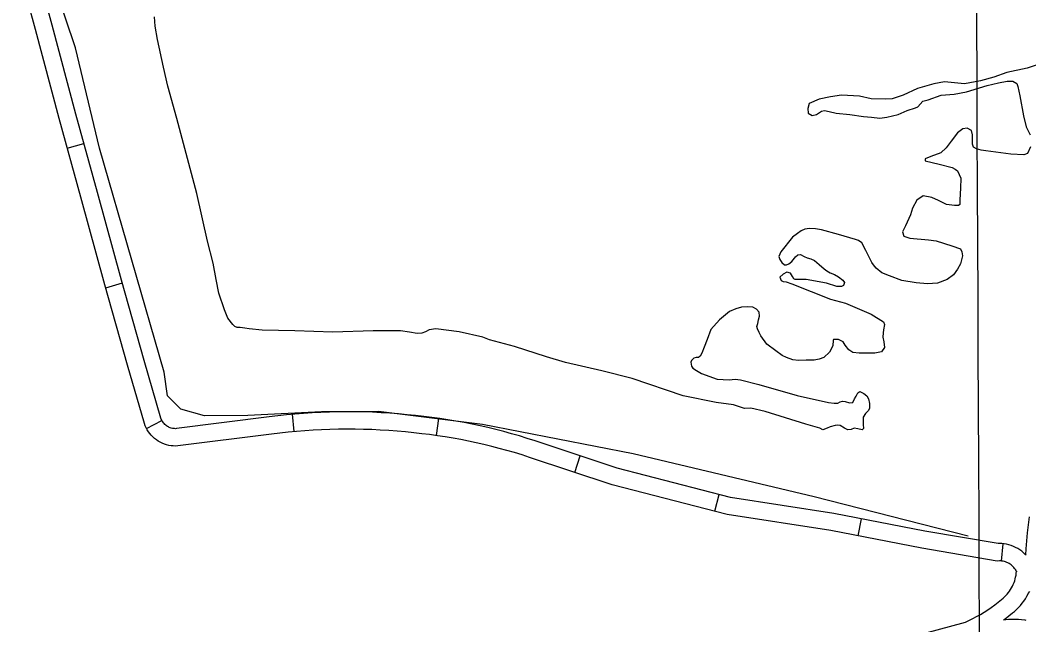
# Model space of a CAD drawing. Extents: x 3419139 to 3457078, y 540382 to 565875.
# Drawn here: x 3442650 to 3444391, y 561017 to 562061 of the extents above; entities that cross this region are included whole.
import ezdxf

# ---------------------------------------------------------------- set-up
doc = ezdxf.new("R2010")
doc.units = 0
for name, color, linetype in [('V-GRID-MAJR', 7, 'Continuous'), ('V-ROAD-CNTR', 7, 'Continuous'), ('V-TOPO-SHOR', 7, 'Continuous')]:
    doc.layers.add(name, color=color, linetype=linetype)

msp = doc.modelspace()

# ---------------------------------------------------------------- linework, layer by layer
at = {"layer": 'V-GRID-MAJR'}
msp.add_spline([(3444374.2460000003, 545864.152), (3444346.931, 551922.052), (3444319.603, 557983.0380000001), (3444292.274, 564044.039), (3444292.2600000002, 564047.106)], degree=3, dxfattribs=at)
at = {"layer": 'V-ROAD-CNTR'}
for p, q in [((3442731.256993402, 561840.0813386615), (3442760.168207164, 561848.0901911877)), ((3442797.7872053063, 561599.0287687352), (3442826.6611984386, 561607.1707906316)), ((3443123.05948171, 561350.67808829), (3443120.232643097, 561380.5446077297)), ((3442868.379880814, 561355.8902641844), (3442894.8106759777, 561370.0822713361)), ((3443368.9538690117, 561343.7631542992), (3443373.005526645, 561373.4882963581)), ((3443607.4259542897, 561280.3207249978), (3443616.8980755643, 561308.786123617)), ((3443849.217378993, 561213.2445254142), (3443856.689222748, 561242.2991558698)), ((3444096.364191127, 561170.6479772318), (3444102.0911446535, 561200.0962709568)), ((3444343.782800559, 561127.2788536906), (3444346.8443925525, 561157.1222223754))]:
    msp.add_line(p, q, dxfattribs=at)
for points in [[(3444344.086674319, 561060.9111650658), (3444346.932335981, 561063.2475360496), (3444349.3800552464, 561065.46598561), (3444351.7091030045, 561067.8015436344), (3444353.916499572, 561070.2489630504), (3444356.004021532, 561072.812700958), (3444357.9618080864, 561075.4747038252), (3444359.7823027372, 561078.232732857), (3444361.4648621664, 561081.0793886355), (3444363.002358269, 561084.0076420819), (3444364.393967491, 561087.0111034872), (3444365.633327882, 561090.0801511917), (3444366.7197904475, 561093.2113836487), (3444367.64974487, 561096.3931504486), (3444368.418586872, 561099.6094185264), (3444369.0243537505, 561102.8657212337), (3444369.4690984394, 561106.1494875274), (3444369.748121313, 561109.4496264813), (3444369.7544867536, 561109.631579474), (3444370.1037006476, 561108.8592226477), (3444369.077983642, 561110.7814922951), (3444367.931148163, 561112.6325855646), (3444366.6636858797, 561114.4068944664), (3444365.287922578, 561116.0931359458), (3444363.8079841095, 561117.6797180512), (3444362.223046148, 561119.1720746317), (3444360.5470917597, 561120.556288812), (3444358.7868014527, 561121.8262322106), (3444356.945652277, 561122.9794491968), (3444355.032240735, 561124.0110215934), (3444353.0616137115, 561124.9133939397), (3444351.0362673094, 561125.68416797), (3444348.962739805, 561126.3222824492), (3444346.8598543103, 561126.8217263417), (3444344.7256339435, 561127.1821296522), (3444342.5723317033, 561127.4030341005), (3444340.409394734, 561127.4821491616), (3444336.283213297, 561127.3640332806), (3444206.1833776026, 561149.2909036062), (3444049.313879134, 561179.7980812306), (3443870.4224793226, 561207.7913086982), (3443672.1908860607, 561258.7696026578), (3443529.545170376, 561306.2362668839), (3443516.5276024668, 561310.4156588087), (3443503.4771619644, 561314.3970323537), (3443490.3712893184, 561318.1882475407), (3443477.215131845, 561321.7860418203), (3443464.0020041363, 561325.1904521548), (3443450.742246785, 561328.4040141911), (3443437.440456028, 561331.4211992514), (3443424.0937764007, 561334.2428886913), (3443410.707892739, 561336.8706593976), (3443397.281170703, 561339.3016814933), (3443383.8255349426, 561341.537726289), (3443370.334120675, 561343.5750203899), (3443356.8168980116, 561345.4174727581), (3443343.275508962, 561347.0599566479), (3443329.608341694, 561348.5156195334), (3443315.105369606, 561350.0465825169), (3443300.682098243, 561351.3601181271), (3443286.2419314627, 561352.4677921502), (3443271.785286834, 561353.3704701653), (3443257.3175286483, 561354.0662628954), (3443242.8433657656, 561354.5589835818), (3443228.362713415, 561354.8417972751), (3443213.8805325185, 561354.920633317), (3443199.396333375, 561354.7905445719), (3443184.9151606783, 561354.4584256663), (3443170.444006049, 561353.9174571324), (3443155.9803002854, 561353.1705236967), (3443141.526145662, 561352.2155205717), (3443127.0894147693, 561351.0595177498), (3443112.6706753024, 561349.6947973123), (3443098.271552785, 561348.124897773), (3443083.816566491, 561346.3410656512), (3442922.4360814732, 561325.8661557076), (3442918.3440910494, 561325.7228012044), (3442914.4142190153, 561325.8604284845), (3442910.5121123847, 561326.2695312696), (3442906.6406394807, 561326.9468005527), (3442902.820179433, 561327.897482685), (3442899.089417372, 561329.1057331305), (3442895.446868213, 561330.5690142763), (3442891.9125201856, 561332.2851532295), (3442888.5008360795, 561334.2424757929), (3442885.2352640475, 561336.4367875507), (3442882.141247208, 561338.8405274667), (3442879.210118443, 561341.4612533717), (3442876.4682093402, 561344.2822428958), (3442873.934274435, 561347.2815944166), (3442871.612356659, 561350.4500730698), (3442869.5154876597, 561353.7753419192), (3442867.655128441, 561357.2400226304), (3442866.04399669, 561360.8157833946), (3442864.6733683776, 561364.5186684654), (3442835.485150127, 561465.3408207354), (3442796.4132606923, 561603.9011785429), (3442754.7040872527, 561755.4395076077), (3442717.2151899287, 561890.7709450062), (3442676.661277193, 562044.3594871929), (3442650.173843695, 562141.937410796)], [(3444386.4662146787, 561137.3703384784), (3444385.0820158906, 561138.8542819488), (3444382.078953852, 561141.6819253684), (3444378.8949082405, 561144.311711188), (3444375.5431985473, 561146.7297677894), (3444372.042347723, 561148.9225508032), (3444368.409759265, 561150.8809784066), (3444364.6543862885, 561152.6006060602), (3444360.793732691, 561154.0698320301), (3444356.8492601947, 561155.2837175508), (3444352.83014569, 561156.2382736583), (3444348.7583660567, 561156.9258703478), (3444344.653668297, 561157.3469658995), (3444340.528605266, 561157.4978508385), (3444338.366786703, 561157.4359667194), (3444211.5406223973, 561178.8110963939), (3444054.498120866, 561209.3519187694), (3443876.4915206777, 561237.2066913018), (3443680.6731139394, 561287.5643973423), (3443538.8668296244, 561334.7517331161), (3443525.4903975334, 561339.0463411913), (3443512.0228380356, 561343.1549676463), (3443498.4967106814, 561347.0677524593), (3443484.914868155, 561350.7819581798), (3443471.277995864, 561354.2955478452), (3443457.593753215, 561357.6119858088), (3443443.861543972, 561360.7268007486), (3443430.0862235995, 561363.6391113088), (3443416.270107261, 561366.3513406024), (3443402.412829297, 561368.8603185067), (3443388.5244650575, 561371.168273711), (3443374.599879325, 561373.2709796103), (3443360.6491019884, 561375.172527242), (3443346.670491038, 561376.8680433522), (3443332.771658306, 561378.3483804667), (3443318.040630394, 561379.9034174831), (3443303.1899017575, 561381.255881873), (3443288.3240685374, 561382.3962078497), (3443273.4407131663, 561383.3255298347), (3443258.5484713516, 561384.0417371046), (3443243.6466342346, 561384.5490164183), (3443228.737286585, 561384.8402027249), (3443213.8274674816, 561384.921366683), (3443198.917666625, 561384.7874554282), (3443184.0108393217, 561384.4455743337), (3443169.109993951, 561383.8885428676), (3443154.217699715, 561383.1194763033), (3443139.3398543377, 561382.1364794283), (3443124.478585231, 561380.9464822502), (3443109.6313246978, 561379.5412026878), (3443094.8084472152, 561377.925102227), (3443080.091433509, 561376.1089343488), (3442920.0179185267, 561355.7998442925), (3442918.3439089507, 561355.7411987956), (3442916.505780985, 561355.8055715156), (3442914.665887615, 561355.9984687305), (3442912.8553605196, 561356.3151994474), (3442911.073820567, 561356.7585173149), (3442909.314582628, 561357.3282668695), (3442907.6051317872, 561358.0149857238), (3442905.9454798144, 561358.8208467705), (3442904.3511639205, 561359.7355242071), (3442902.8247359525, 561360.7612124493), (3442901.364752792, 561361.8954725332), (3442899.9898815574, 561363.1247466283), (3442898.70979066, 561364.4417571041), (3442897.519725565, 561365.8504055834), (3442896.4296433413, 561367.3379269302), (3442895.4505123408, 561368.8906580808), (3442894.5788715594, 561370.5139773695), (3442893.82000331, 561372.1982166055), (3442893.1866316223, 561373.9093315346), (3442864.3308498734, 561473.5831792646), (3442825.312739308, 561611.9528214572), (3442783.6219127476, 561763.4244923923), (3442746.1748100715, 561898.6050549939), (3442705.640722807, 562052.1185128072), (3442679.0761563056, 562149.9805892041)], [(3444391.8738820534, 561203.3323360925), (3444390.0912488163, 561189.617577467), (3444388.5479641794, 561175.8707236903), (3444387.246256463, 561162.101367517), (3444386.185175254, 561148.311388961), (3444385.590754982, 561138.308883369)], [(3444363.123325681, 561037.7248349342), (3444366.535664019, 561040.5264639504), (3444370.087944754, 561043.74601439), (3444373.4828969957, 561047.1504563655), (3444376.7015004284, 561050.7190369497), (3444379.733978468, 561054.443299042), (3444382.5801919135, 561058.3132961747), (3444385.229697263, 561062.3272671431), (3444387.6751378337, 561066.4646113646), (3444389.9096417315, 561070.7203579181), (3444390.8866735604, 561072.8290514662)], [(3444392.3958130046, 561074.4828216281), (3444389.3757180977, 561071.0834437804)], [(3444211.7134253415, 561002.8703159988), (3444281.952250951, 561022.110418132), (3444287.8146149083, 561024.7871956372), (3444294.4924640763, 561028.0665303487), (3444301.069161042, 561031.5331257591), (3444307.545304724, 561035.1854135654), (3444313.912621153, 561039.0196084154), (3444320.1662409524, 561043.0329703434), (3444326.3036222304, 561047.2222768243), (3444332.3178584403, 561051.584229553), (3444338.204179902, 561056.1124601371), (3444344.12318963, 561060.9410491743)], [(3444347.561186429, 561025.5801420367), (3444350.27414156, 561027.547770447), (3444356.835820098, 561032.5955398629), (3444363.08681037, 561037.6949508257)], [(3444347.9393675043, 561026.1097278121), (3444351.26571013, 561026.280640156), (3444356.22352954, 561026.7373604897), (3444361.819961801, 561027.0190411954), (3444367.4254943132, 561027.0630105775), (3444373.0320265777, 561026.8713535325), (3444378.6206622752, 561026.4420651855), (3444384.1865763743, 561025.7809580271), (3444385.9174029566, 561025.5008833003)]]:
    msp.add_lwpolyline(points, dxfattribs=at)
at = {"layer": 'V-TOPO-SHOR'}
for points in [[(3444286.6927542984, 561170.1063433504), (3444020.5583047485, 561238.2938294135), (3443708.1670122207, 561312.0585377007), (3443447.8871651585, 561362.9343801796), (3443268.6387465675, 561385.2684854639), (3443170.396540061, 561384.8398068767), (3443043.2847833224, 561378.5060930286), (3442968.158390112, 561378.1782799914), (3442927.6552840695, 561389.5596719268), (3442904.438605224, 561412.5746196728), (3442898.4831371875, 561453.0020765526), (3442786.9935260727, 561839.7128378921), (3442745.7843611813, 562012.9049228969), (3442693.0929388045, 562168.7097151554)], [(3442983.491, 561641.407), (3442973.603, 561679.339), (3442955.234, 561761.857), (3442920.826, 561890.979), (3442905.001, 561946.824), (3442897.4990000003, 561979.436), (3442887.073, 562027.218), (3442883.143, 562050.567), (3442882.039, 562066.327)], [(3444450.123, 561998.331), (3444388.15, 561977.7220000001), (3444353.037, 561970.175), (3444331.003, 561962.618), (3444307.592, 561955.751), (3444280.053, 561950.9500000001), (3444245.634, 561954.4180000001), (3444227.045, 561950.987), (3444198.813, 561942.746), (3444174.022, 561931.062), (3444155.43, 561924.879), (3444143.728, 561924.199), (3444118.9450000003, 561924.906), (3444098.985, 561929.7390000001), (3444068.007, 561931.138), (3444048.7290000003, 561928.398), (3444029.451, 561924.281), (3444012.236, 561916.72), (3444009.475, 561908.463), (3444010.157, 561900.201), (3444017.041, 561896.064), (3444024.614, 561898.1240000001), (3444033.568, 561903.625), (3444038.387, 561904.9990000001), (3444046.646, 561902.929), (3444058.347, 561900.166), (3444082.4390000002, 561898.083), (3444105.844, 561894.6240000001), (3444119.611, 561893.238), (3444134.0670000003, 561891.851), (3444145.77, 561893.219), (3444165.738, 561898.024), (3444180.889, 561904.897), (3444195.348, 561909.706), (3444199.478, 561911.08), (3444208.434, 561920.712), (3444217.386, 561923.458), (3444240.111, 561931.015), (3444262.139, 561933.063), (3444283.483, 561937.18), (3444319.289, 561948.169), (3444338.568, 561952.286), (3444353.715, 561955.716), (3444363.353, 561955.71), (3444370.235, 561951.5750000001), (3444372.295, 561946.066), (3444375.725, 561930.231), (3444381.898, 561895.806), (3444386.703, 561876.526), (3444393.578, 561862.753)], [(3444394.2490000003, 561842.099), (3444388.734, 561830.401), (3444382.539, 561828.341), (3444359.8200000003, 561829.733), (3444317.144, 561835.2710000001), (3444308.8850000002, 561836.654), (3444300.623, 561838.724), (3444295.806, 561841.483), (3444293.7460000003, 561846.992), (3444293.756, 561862.8250000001), (3444292.386, 561870.398), (3444284.8170000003, 561874.533), (3444277.2430000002, 561873.161), (3444268.287, 561866.284), (3444257.265, 561851.835), (3444248.307, 561840.139), (3444239.3510000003, 561831.884), (3444222.1350000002, 561825.701), (3444212.4960000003, 561821.576), (3444212.4930000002, 561818.136), (3444236.582, 561811.922), (3444258.608, 561806.398), (3444264.113, 561803.642), (3444268.242, 561800.885), (3444273.741, 561787.801), (3444273.039, 561770.591), (3444272.336, 561750.627), (3444272.332, 561742.368), (3444269.575, 561740.991), (3444262.6920000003, 561740.998), (3444248.9250000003, 561742.384), (3444235.161, 561749.278), (3444223.463, 561754.795), (3444209.008, 561757.558), (3444197.988, 561749.992), (3444190.406, 561736.23), (3444186.955, 561724.53), (3444177.9930000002, 561705.948), (3444175.234, 561699.755), (3444173.166, 561695.626), (3444175.2260000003, 561688.053), (3444185.5500000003, 561684.604), (3444217.9020000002, 561681.827), (3444230.981, 561679.75), (3444258.512, 561671.47), (3444272.965, 561665.953), (3444275.715, 561661.132), (3444276.397, 561654.248), (3444272.946, 561640.482)], [(3444137.318, 561624.745), (3444127.68, 561632.687), (3444123.176, 561638.6240000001), (3444120.022, 561642.583), (3444117.184, 561648.358), (3444109.561, 561662.9500000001), (3444102.686, 561676.475), (3444097.41, 561680.451), (3444091.973, 561682.456), (3444062.645, 561690.684), (3444033.167, 561698.762), (3444023.0330000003, 561700.648), (3444012.738, 561701.172), (3444004.554, 561700.318), (3443998.017, 561696.88), (3443992.08, 561692.53), (3443983.255, 561686.38), (3443963.24, 561661.0700000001), (3443959.549, 561652.917), (3443961.484, 561647.754), (3443964.778, 561642.28), (3443969.146, 561638.768), (3443972.628, 561638.4400000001), (3443976.879, 561639.927), (3443982.208, 561644.283), (3443986.486, 561649.706), (3443988.473, 561652.2660000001), (3443992.5870000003, 561655.873), (3443997.134, 561656.145), (3444003.473, 561653.073), (3444008.302, 561650.312), (3444014.802, 561648.754), (3444021.448, 561645.831), (3444029.2770000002, 561639.265), (3444038.162, 561631.632), (3444042.679, 561627.966), (3444048.2600000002, 561624.444), (3444055.813, 561621.667), (3444062.453, 561617.987), (3444070.137, 561612.178), (3444072.986, 561607.919), (3444071.134, 561602.934), (3444067.636, 561600.837), (3444059.764, 561601.193), (3444041.778, 561606.768), (3444006.835, 561613.0650000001), (3443997.144, 561613.434), (3443990.478, 561613.178), (3443987.906, 561613.346), (3443985.792, 561614.573), (3443983.093, 561618.378), (3443979.8000000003, 561624.004), (3443973.453, 561626.015), (3443967.217, 561622.4230000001), (3443961.122, 561617.012), (3443963.811, 561611.542), (3443967.129, 561609.551), (3443972.275, 561608.91), (3443982.098, 561605.662), (3444049.014, 561579.458), (3444074.561, 561572.314), (3444119.2600000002, 561553.077), (3444140.375, 561540.212), (3444142.163, 561535.806), (3444140.435, 561526.58), (3444139.789, 561520.981), (3444139.437, 561513.561), (3444140.7460000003, 561505.676), (3444142.04, 561495.672), (3444136.84, 561488.135), (3444125.468, 561486.091), (3444110.321, 561486.044), (3444098.3540000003, 561485.823), (3444087.309, 561487.412), (3444080.219, 561491.703), (3444074.065, 561499.9230000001), (3444070.776, 561505.852), (3444062.6210000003, 561509.3910000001), (3444054.14, 561509.752), (3444053.3740000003, 561508.546), (3444053.003, 561498.551), (3444046.872, 561487.537), (3444037.42, 561478.819), (3444029.22, 561475.542), (3444020.7290000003, 561473.934), (3444006.6410000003, 561473.727), (3443993.308, 561473.211), (3443983.775, 561474.338), (3443973.0500000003, 561478.35), (3443965.6520000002, 561481.883), (3443954.6520000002, 561490.136), (3443939.129, 561501.449), (3443928.7800000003, 561516.211), (3443925.941, 561521.987), (3443922.951, 561527.762), (3443921.616, 561531.862), (3443923.166, 561537.152), (3443924.573, 561543.351), (3443926.435, 561549.852), (3443925.421, 561556.674), (3443921.219, 561562.154)], [(3443921.219, 561562.154), (3443914.7290000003, 561565.531), (3443906.098, 561566.0430000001), (3443895.191, 561565.513), (3443885.475, 561562.4), (3443874.69, 561557.777), (3443857.327, 561543.355), (3443842.219, 561526.799), (3443836.0470000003, 561509.879), (3443830.6520000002, 561496.284), (3443826.947, 561486.1630000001), (3443824.035, 561481.033), (3443821.139, 561478.3250000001), (3443816.898, 561478.356), (3443812.802, 561477.17), (3443808.839, 561473.412), (3443807.909, 561470.541), (3443808.622, 561463.87), (3443811.169, 561460.067), (3443817.504, 561456.086), (3443826.253, 561451.03), (3443853.145, 561441.152), (3443874.188, 561439.796), (3443884.1950000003, 561441.394), (3443893.577, 561439.966), (3443925.325, 561431.875), (3443991.234, 561413.25), (3444045.52, 561400.763), (3444054.904, 561399.639), (3444061.267, 561399.897), (3444065.22, 561402.144), (3444069.316, 561403.176), (3444073.856, 561402.691), (3444081.714, 561400.212), (3444087.1720000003, 561400.933), (3444090.242, 561406.971), (3444092.8510000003, 561411.7980000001), (3444096.222, 561417.684), (3444099.417, 561419.781), (3444106.362, 561416.402), (3444111.333, 561412.279), (3444114.327, 561407.411), (3444115.936, 561399.072), (3444116.207, 561394.2220000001), (3444116.031, 561390.74), (3444113.579, 561386.667), (3444109.002, 561381.701), (3444105.477, 561375.5160000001), (3444104.99, 561370.672), (3444105.3910000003, 561363.0970000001), (3444105.948, 561355.822), (3444103.509, 561353.719), (3444096.251, 561355.283), (3444089.446, 561356.692), (3444084.281, 561354.456), (3444078.9760000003, 561353.887), (3444072.937, 561356.654), (3444065.697, 561360.944), (3444061.159, 561361.882), (3444057.065, 561361.307), (3444047.961, 561358.943), (3444043.251, 561356.553), (3444035.661, 561354.03), (3444030.2260000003, 561356.6410000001), (3444006.041, 561363.623), (3443936.218, 561385.606), (3443911.5670000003, 561390.925), (3443900.507, 561390.394), (3443881.6210000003, 561397.034), (3443851.66, 561401.026), (3443794.792, 561412.621), (3443706.697, 561442.455), (3443654.233, 561455.838), (3443591.171, 561469.748), (3443558.373, 561479.665), (3443503.517, 561497.609), (3443459.9760000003, 561509.264), (3443448.8000000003, 561513.885), (3443407.666, 561522.949), (3443367.718, 561528.221), (3443356.346, 561526.33), (3443349.96, 561522.587), (3443343.279, 561520.36), (3443335.2490000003, 561519.961), (3443322.091, 561522.474), (3443306.659, 561524.7000000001), (3443259.254, 561524.872), (3443189.5670000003, 561522.318), (3443124.002, 561524.583), (3443067.819, 561525.724), (3443045.269, 561527.9990000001), (3443037.701, 561528.96), (3443029.833, 561530.074), (3443024.989, 561530.41), (3443020.758, 561531.952), (3443017.15, 561535.763), (3443008.591, 561546.726), (3443002.631, 561561.005), (3442992.981, 561589.544), (3442988.447, 561613.051), (3442983.491, 561641.407)], [(3444272.946, 561640.482), (3444268.1210000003, 561630.848), (3444261.23, 561621.214), (3444250.2090000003, 561612.963), (3444233.682, 561606.778), (3444216.473, 561605.414), (3444196.509, 561607.493), (3444171.73, 561611.642), (3444150.394, 561619.23), (3444137.318, 561624.745)]]:
    msp.add_lwpolyline(points, dxfattribs=at)

doc.saveas('drawing.dxf')
